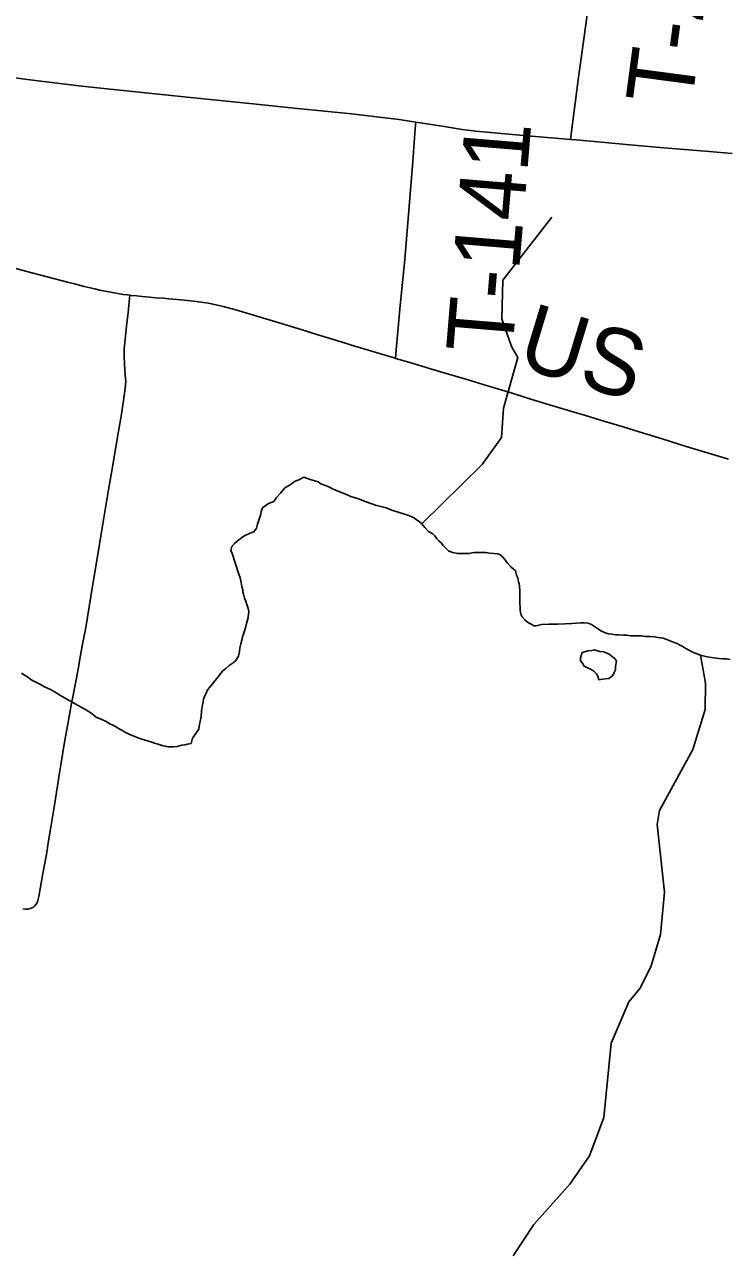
# Model space of a CAD drawing. Extents: x 1410790 to 1770854, y 448063 to 770588.
# Drawn here: x 1626387 to 1629569, y 600506 to 606052 of the extents above; entities that cross this region are included whole.
import ezdxf

# ---------------------------------------------------------------- set-up
doc = ezdxf.new("R2010")
doc.units = 0
for name, color, linetype in [('GM_X_County_Road', 7, 'Continuous'), ('GM_X_County_Road_Text', 7, 'Continuous'), ('GM_X_Minor_Lake', 7, 'Continuous'), ('GM_X_Minor_River', 7, 'Continuous'), ('GM_X_State_Route', 7, 'Continuous'), ('GM_X_Township_Road', 7, 'Continuous'), ('GM_X_Township_Road_Text', 7, 'Continuous')]:
    doc.layers.add(name, color=color, linetype=linetype)

msp = doc.modelspace()

# ---------------------------------------------------------------- linework, layer by layer
at = {"layer": 'GM_X_County_Road'}
for points in [[(1626252, 604974), (1626397.8, 604935.4), (1626581.7, 604886.8), (1626613.3, 604878.3), (1626657.7, 604867.1), (1626705.7, 604855.9), (1626728.1, 604851), (1626766.7, 604843), (1626792.5, 604838.4), (1626809.8, 604835.1), (1626833.2, 604831.3), (1626852.8, 604828.5), (1626864, 604827.3)], [(1626864, 604827.3), (1626869.6, 604826.7), (1626893.4, 604825), (1626919.5, 604822.2), (1626952.1, 604819.2), (1626981.5, 604816.4), (1627014.2, 604813.6), (1627040.3, 604811.3), (1627076.2, 604808.2), (1627108.8, 604805.1), (1627151.1, 604800.7), (1627186.7, 604796), (1627218.9, 604790.8), (1627254.1, 604783.9), (1627292.3, 604775.2), (1627320.8, 604767.8), (1627342.8, 604761.7), (1627393.1, 604747), (1627493.5, 604716.7), (1627524.8, 604707), (1627644, 604670.6), (1627709.8, 604650.5), (1627800.7, 604622.5), (1627882.3, 604597.6), (1627963.7, 604572.5), (1628064.3, 604542.1), (1628065.6, 604541.7)], [(1628065.6, 604541.7), (1628098.9, 604532), (1628146.1, 604518), (1628224.6, 604494.7), (1628290.5, 604475.1), (1628384.8, 604447), (1628482.1, 604417.6), (1628588.8, 604385.1), (1628682.8, 604355.8), (1628792.8, 604323), (1628890.2, 604293.7), (1628921.5, 604284.1), (1628993.6, 604262.2), (1629097.1, 604231.3), (1629169.2, 604209.6), (1629272.5, 604178), (1629381.9, 604143.7), (1629482.2, 604113.4), (1629573.2, 604085.6)]]:
    msp.add_lwpolyline(points, dxfattribs=at)
at = {"layer": 'GM_X_Minor_Lake'}
msp.add_lwpolyline([(1628912.2, 603211.1), (1628936.3, 603218.8), (1628954.4, 603220.6), (1628966.4, 603222.5), (1628990.4, 603216.2), (1629008.4, 603214), (1629022.4, 603207.8), (1629032.3, 603203.7), (1629048.2, 603191.5), (1629058.2, 603183.3), (1629066, 603171.2), (1629061.8, 603147.2), (1629061.6, 603133.1), (1629055.5, 603121.2), (1629049.3, 603107.2), (1629031.2, 603093.4), (1629003.1, 603089.7), (1628987, 603087.8), (1628981.2, 603104), (1628975.3, 603114.1), (1628961.4, 603128.3), (1628945.5, 603136.5), (1628931.5, 603142.6), (1628919.6, 603148.8), (1628911.7, 603162.9), (1628903.8, 603173), (1628903.9, 603187.1), (1628910.2, 603211.1), (1628912.2, 603211.1)], dxfattribs=at)
at = {"layer": 'GM_X_Minor_River'}
for points in [[(1628185.1, 603793), (1628458.8, 604061), (1628545.1, 604183.8), (1628555.4, 604315.9), (1628619.5, 604545.3), (1628590.4, 604596), (1628546.6, 604721.1), (1628551.7, 604895.5), (1628772.9, 605180.2)], [(1626948.6, 602809.8), (1626962.6, 602805.7), (1626974.6, 602801.5), (1626986.5, 602797.4), (1626996.5, 602795.3), (1627014.5, 602789), (1627024.5, 602786.9), (1627036.5, 602784.8), (1627048.5, 602784.6), (1627060.5, 602784.5), (1627078.6, 602786.3), (1627098.7, 602792.1), (1627114.7, 602793.9), (1627124.8, 602795.8), (1627140.8, 602799.7), (1627147.1, 602823.7), (1627175.6, 602863.5), (1627177.7, 602877.5), (1627182, 602899.5), (1627186.2, 602919.5), (1627188.5, 602947.6), (1627192.8, 602973.6), (1627194.9, 602987.6), (1627197, 602999.6), (1627201.2, 603011.6), (1627209.4, 603027.6), (1627215.5, 603041.6), (1627225.7, 603053.5), (1627237.9, 603069.4), (1627248, 603083.3), (1627258.2, 603095.2), (1627270.3, 603111.2), (1627282.5, 603127.1), (1627298.7, 603138.9), (1627312.9, 603152.8), (1627331, 603164.6), (1627343.1, 603174.5), (1627355.4, 603194.5), (1627359.6, 603214.5), (1627361.8, 603232.5), (1627366, 603250.5), (1627370.2, 603266.5), (1627374.3, 603282.5), (1627378.5, 603294.5), (1627382.6, 603308.5), (1627386.8, 603322.5), (1627391, 603342.5), (1627395.1, 603352.5), (1627397.2, 603362.5), (1627399.3, 603372.5), (1627401.4, 603382.5), (1627401.6, 603396.6), (1627399.7, 603410.6), (1627393.9, 603428.8), (1627388.1, 603442.9), (1627382.2, 603457), (1627378.4, 603475.1), (1627374.5, 603485.1), (1627374.6, 603495.2), (1627370.7, 603509.3), (1627366.9, 603527.3), (1627363.1, 603549.5), (1627355.3, 603569.6), (1627326.2, 603658.2), (1627320.4, 603672.3), (1627324.6, 603690.3), (1627336.7, 603704.2), (1627348.9, 603714.1), (1627369.1, 603730), (1627379.2, 603737.9), (1627391.3, 603743.8), (1627405.3, 603749.6), (1627415.4, 603753.5), (1627425.5, 603757.4), (1627437.6, 603773.3), (1627441.8, 603791.3), (1627448, 603809.3), (1627452.2, 603823.3), (1627456.4, 603837.3), (1627458.5, 603849.3), (1627464.7, 603865.3), (1627490.9, 603885.1), (1627515.1, 603894.8), (1627527.3, 603912.8), (1627545.5, 603932.6), (1627565.8, 603956.4), (1627590, 603970.2), (1627608.2, 603984), (1627628.3, 603991.8), (1627650.4, 604003.7), (1627680.4, 603993.3), (1627700.4, 603987), (1627716.3, 603982.8), (1627728.3, 603974.7), (1627744.2, 603968.5), (1627764.2, 603960.2), (1627784.1, 603950), (1627810, 603939.7), (1627836, 603929.3), (1627863.9, 603917), (1627897.8, 603906.6)], [(1627897.8, 603906.6), (1627933.7, 603892.1), (1627975.7, 603877.6), (1628023.6, 603865), (1628049.6, 603854.7), (1628077.5, 603846.4), (1628101.5, 603838.1), (1628121.4, 603831.8), (1628137.4, 603825.6), (1628151.3, 603819.5), (1628161.3, 603811.3), (1628173.2, 603803.2), (1628185.1, 603793), (1628199, 603776.8), (1628214.8, 603758.6), (1628234.7, 603748.3), (1628244.6, 603738.2), (1628252.5, 603726), (1628262.4, 603715.9), (1628274.4, 603705.7), (1628282.3, 603695.6), (1628290.2, 603685.5), (1628306, 603671.3), (1628324, 603663), (1628348, 603658.8), (1628368, 603658.5), (1628386, 603658.3), (1628398.1, 603658.2), (1628412.1, 603662.1), (1628424.2, 603663.9), (1628474.2, 603663.4), (1628492.3, 603661.2), (1628510.3, 603658.9), (1628528.3, 603656.7), (1628538.3, 603654.6), (1628550.2, 603644.5), (1628560.1, 603632.3), (1628573.9, 603614.1), (1628587.7, 603597.9), (1628599.7, 603587.7), (1628609.6, 603581.6), (1628613.4, 603561.5), (1628619.3, 603549.4), (1628623.1, 603531.3), (1628625, 603521.2), (1628626.9, 603511.2), (1628628.7, 603491.1), (1628628.5, 603473), (1628628.3, 603455), (1628628.1, 603432.9), (1628629.9, 603414.8), (1628629.7, 603400.8), (1628633.6, 603384.7), (1628639.4, 603372.6), (1628651.3, 603358.4), (1628663.2, 603348.3), (1628677.2, 603340.1), (1628693.1, 603331.9), (1628703.1, 603331.8), (1628727.2, 603337.5), (1628759.3, 603339.2), (1628801.4, 603338.7), (1628833.4, 603340.3), (1628863.5, 603342), (1628885.6, 603343.8), (1628903.6, 603345.6), (1628919.6, 603345.4), (1628937.6, 603343.2), (1628953.6, 603337), (1628985.4, 603316.6), (1628995.4, 603308.4), (1629005.3, 603304.3), (1629015.3, 603300.2), (1629029.3, 603296), (1629045.3, 603293.8), (1629061.3, 603291.7), (1629075.3, 603291.5), (1629097.3, 603289.2), (1629113.4, 603289), (1629129.4, 603286.9), (1629145.4, 603286.7), (1629163.4, 603286.5), (1629179.5, 603286.3), (1629197.5, 603284.1), (1629217.5, 603283.9), (1629237.5, 603281.6), (1629253.5, 603279.4), (1629267.5, 603277.3), (1629277.5, 603275.2), (1629289.5, 603271), (1629301.5, 603266.9), (1629315.4, 603260.7), (1629331.4, 603254.5), (1629343.3, 603250.3), (1629353.3, 603244.2), (1629363.3, 603240.1), (1629373.2, 603234), (1629383.2, 603227.8), (1629397.1, 603219.7), (1629415.1, 603211.4), (1629447, 603199)], [(1629447, 603199), (1629469.7, 603072), (1629467.6, 602953.7), (1629412.4, 602772.3), (1629261.4, 602496.3), (1629250.2, 602432.3), (1629282.8, 602126.9), (1629265.4, 601934.8), (1629222.8, 601793.2), (1629173, 601691.8), (1629121.9, 601630.6), (1629042.5, 601443.5), (1629008.5, 601107.3), (1628943.4, 600934), (1628855.1, 600805.3), (1628691.8, 600623.8), (1628599.2, 600481.1)], [(1629447, 603199), (1629476.9, 603190.7), (1629507, 603186.3), (1629529, 603184.1), (1629547, 603181.9), (1629565, 603181.7), (1629581, 603179.5)], [(1626372.9, 603117.2), (1626396.8, 603102.9), (1626420.7, 603086.6), (1626456.5, 603068.2), (1626480.4, 603053.8), (1626504.3, 603043.5), (1626526.2, 603031.3), (1626550.1, 603016.9), (1626578, 603000.6), (1626657.7, 602955.6), (1626675.6, 602945.3), (1626693.5, 602933.1), (1626711.4, 602918.8), (1626737.3, 602908.5), (1626757.2, 602898.3), (1626773.1, 602888), (1626787.1, 602881.9), (1626799.1, 602875.7), (1626813, 602867.5), (1626826.9, 602859.4), (1626840.9, 602851.2), (1626854.8, 602845), (1626866.8, 602838.8), (1626886.7, 602830.6), (1626896.7, 602826.5), (1626912.7, 602820.3), (1626932.6, 602814), (1626948.6, 602809.8)]]:
    msp.add_lwpolyline(points, dxfattribs=at)
at = {"layer": 'GM_X_State_Route'}
msp.add_lwpolyline([(1626317.3, 605813.5), (1626424.7, 605800.7), (1626633.1, 605775.3), (1626717.9, 605766.3), (1626789.6, 605758.6), (1627138.8, 605722.7), (1627435.7, 605692), (1627622, 605672.7), (1627867.6, 605647.6), (1628005, 605631.6), (1628083.1, 605621.8), (1628157.8, 605610.9), (1628177.4, 605608), (1628277.8, 605591.7), (1628368.4, 605577.6), (1628430.2, 605570.3), (1628629.3, 605550.9), (1628769.8, 605539.6), (1628857.9, 605532.1), (1628884.3, 605529.8), (1629126.1, 605507.8), (1629279.7, 605495), (1629485.7, 605477), (1629590.2, 605468.1)], dxfattribs=at)
at = {"layer": 'GM_X_Township_Road'}
for points in [[(1628857.9, 605532.1), (1628862.7, 605567.7), (1628873.7, 605648.9), (1628892.8, 605802), (1628915, 605964.6), (1628927.2, 606052.3), (1628948.9, 606211.7), (1628971.6, 606380.8), (1628990.2, 606510.8), (1629020.2, 606745.2), (1629035.2, 606875.6), (1629044.4, 606976.9), (1629051.1, 607062), (1629066.8, 607255), (1629088.2, 607516.7), (1629096.4, 607630)], [(1628065.6, 604541.7), (1628069.1, 604580.3), (1628086.8, 604781.3), (1628108.3, 604989), (1628144.4, 605432.7), (1628155.5, 605579.6), (1628157.8, 605610.9)], [(1626632.2, 603152.1), (1626636.1, 603173), (1626648.5, 603240.7), (1626663.8, 603324.4), (1626694.7, 603511.9), (1626712.3, 603618.7), (1626741.6, 603793), (1626765.3, 603938.5), (1626787.5, 604067.8), (1626807, 604177.6), (1626818.8, 604245.5), (1626827.8, 604300.5), (1626838.6, 604371.7), (1626843.1, 604404.8), (1626845, 604438.5), (1626842.9, 604466.5), (1626839.4, 604515.6), (1626837.9, 604551.6), (1626838.7, 604584.4), (1626842.3, 604626.8), (1626848.7, 604688.8), (1626855.9, 604747.2), (1626859.5, 604783), (1626864, 604827.3)], [(1626379, 602051.5), (1626392.1, 602050), (1626402.1, 602050.4), (1626413.1, 602052.4), (1626420.4, 602055.4), (1626427.4, 602059.4), (1626434.1, 602065.1), (1626439.4, 602072.4), (1626445.1, 602082.7), (1626449.4, 602094.4), (1626452.1, 602107.3), (1626469.8, 602210.9), (1626485.8, 602297.7), (1626494.5, 602349.4), (1626507.5, 602430.1), (1626522.4, 602520.7), (1626545.6, 602666.4), (1626552.4, 602711.8), (1626566.3, 602795.8), (1626570.8, 602821.7), (1626584.1, 602895.9), (1626598.5, 602973.2), (1626621.6, 603095.6), (1626632.2, 603152.1)]]:
    msp.add_lwpolyline(points, dxfattribs=at)

# ---------------------------------------------------------------- texts
at = {"layer": 'GM_X_County_Road_Text'}
msp.add_text('US', height=300, rotation=343.0959, dxfattribs=at).set_placement((1628606.4, 604507.9))
at = {"layer": 'GM_X_Township_Road_Text'}
for s, rotation, p in [('T-251', 82.4605, (1629405.1, 605677.5)), ('T-141', 85.2395, (1628593.7, 604557.8))]:
    msp.add_text(s, height=300, rotation=rotation, dxfattribs=at).set_placement(p)

doc.saveas('drawing.dxf')
